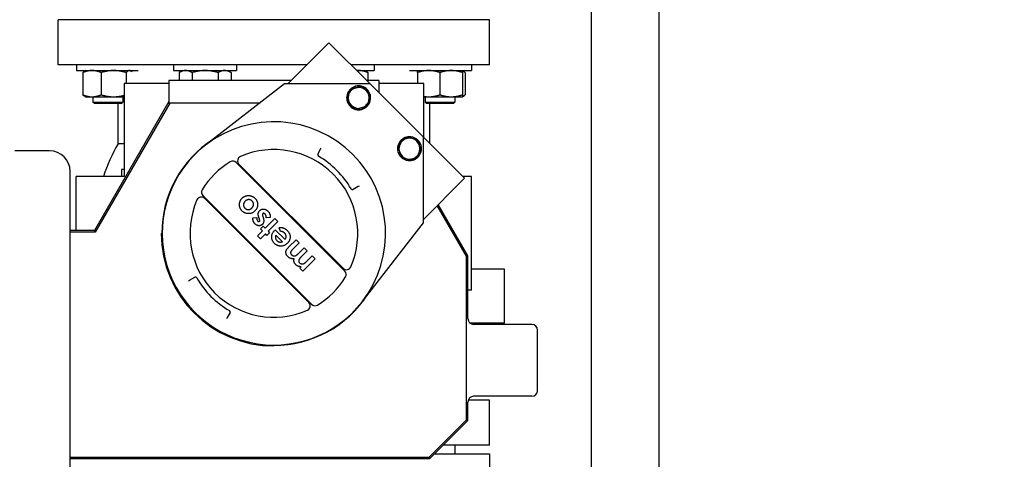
# Model space of a CAD drawing. Header units: inches. Extents: x 24 to 1128, y -58 to 748.
# Tile 292 of 656: x 375 to 396, y 598 to 607. Entities that reach past the tile are written whole.
import ezdxf

# ---------------------------------------------------------------- set-up
doc = ezdxf.new("R2010")
doc.units = ezdxf.units.IN
doc.header["$LTSCALE"] = 32
doc.header["$MEASUREMENT"] = 0
doc.layers.add('Dimension (ANSI)', color=7, linetype='Continuous', lineweight=25)
doc.layers.add('Visible (ANSI)', color=7, linetype='Continuous', lineweight=30)
doc.styles.add('Note Text (ANSI)', font='tahoma.ttf')
doc.dimstyles.new('SB Fraction-16 (ANSI)', dxfattribs={"dimscale": 32, "dimtxt": 0.125, "dimasz": 0.098425, "dimexe": 0.125, "dimexo": 0.0625, "dimgap": 0.031496, "dimtad": 0, "dimtih": 1, "dimtoh": 1, "dimdec": 4, "dimrnd": 1e-08, "dimzin": 0, "dimdsep": 46, "dimlunit": 5, "dimtxsty": 'Note Text (ANSI)', "dimcen": 0.09, "dimdle": 0.393701, "dimclrd": 256, "dimclre": 256, "dimclrt": 256, "dimadec": 0, "dimazin": 3, "dimtfac": 0.96, "dimtofl": 0, "dimtmove": 0, "dimatfit": 3, "dimfxl": 1, "dimfrac": 2, "dimtolj": 1, "dimtzin": 12, "dimlwd": -1, "dimlwe": -1, "dimarcsym": 0})

# ---------------------------------------------------------------- blocks, each defined once
blk = doc.blocks.new('*D19')
at = {"layer": 'Defpoints', "color": 0, "transparency": 16777216}
for p in [(494.281, 695.44), (330.501, 563.44), (494.281, 563.44)]:
    blk.add_point(p, dxfattribs=at)
at = {"layer": 'Dimension (ANSI)', "transparency": 16777216}
for p, q in [((492.281, 695.44), (326.501, 695.44)), ((330.501, 692.29), (330.501, 632.531)), ((330.501, 566.589), (330.501, 626.349)), ((492.281, 563.44), (326.501, 563.44))]:
    blk.add_line(p, q, dxfattribs=at)
for points in [[(329.976, 692.29), (331.026, 692.29), (330.501, 695.44)], [(329.976, 566.589), (331.026, 566.589), (330.501, 563.44)]]:
    blk.add_solid(points, dxfattribs=at)
at = {"layer": 'Dimension (ANSI)', "transparency": 16777216, "insert": (326.421, 631.523), "char_height": 4, "attachment_point": 1, "style": 'Note Text (ANSI)'}
blk.add_mtext('\\A1;132', dxfattribs=at)

msp = doc.modelspace()

# ---------------------------------------------------------------- linework, layer by layer
at = {"layer": 'Visible (ANSI)'}
for p, q in [((387.28063, 593.06478), (387.28063, 613.75228)), ((388.69063, 593.06478), (388.69063, 613.75228)), ((385.15563, 606.75478), (376.15563, 606.75478)), ((376.15563, 605.81478), (376.15563, 606.75478)), ((385.15563, 605.81478), (385.15563, 606.75478)), ((380.94731, 605.41489), (381.80468, 606.27226)), ((381.80468, 606.27226), (382.66205, 605.41489)), ((381.34721, 605.81478), (376.15563, 605.81478)), ((376.53527, 605.81478), (376.53527, 605.69278)), ((378.56438, 605.81478), (378.56438, 605.69278)), ((379.87688, 605.81478), (379.87688, 605.69278)), ((385.15563, 605.81478), (382.26216, 605.81478)), ((382.7466, 605.81478), (382.7466, 605.69278)), ((384.77588, 605.81478), (384.77588, 605.69278)), ((376.53527, 605.69278), (377.82666, 605.69278)), ((376.66869, 605.65091), (376.66869, 605.18765)), ((376.72277, 605.69278), (376.70623, 605.68323)), ((377.05143, 605.65091), (377.05143, 605.18765)), ((377.57425, 605.65091), (377.57425, 605.41978)), ((377.66027, 605.69278), (377.6768, 605.68323)), ((378.56438, 605.69278), (379.87688, 605.69278)), ((378.75188, 605.69278), (378.67937, 605.65091)), ((378.67937, 605.65091), (378.67937, 605.48378)), ((378.95, 605.65091), (378.95, 605.48378)), ((379.49127, 605.65091), (379.49127, 605.48378)), ((379.68938, 605.69278), (379.7619, 605.65091)), ((379.7619, 605.65091), (379.7619, 605.48378)), ((382.38416, 605.69278), (382.7466, 605.69278)), ((382.5591, 605.69278), (382.57564, 605.68323)), ((382.61318, 605.65091), (382.61318, 605.48378)), ((383.48448, 605.69278), (384.77588, 605.69278)), ((383.65088, 605.65091), (383.65088, 605.41978)), ((384.11963, 605.65091), (384.11963, 605.18765)), ((384.58838, 605.65091), (384.58838, 605.18765)), ((384.5885, 605.69278), (384.60503, 605.68323)), ((384.64257, 605.65091), (384.64257, 605.18765)), ((378.46663, 605.41978), (377.53063, 605.41978)), ((377.53063, 605.41978), (377.53063, 603.48228)), ((378.46663, 605.48378), (378.46663, 604.98369)), ((381.01621, 605.48378), (378.46663, 605.48378)), ((380.8766, 605.41489), (379.22762, 604.13589)), ((382.66205, 605.41489), (380.8766, 605.41489)), ((382.84463, 605.48378), (382.59316, 605.48378)), ((383.77574, 604.3012), (382.66205, 605.41489)), ((382.84463, 605.48378), (382.84463, 605.2323)), ((383.78063, 605.41978), (382.84463, 605.41978)), ((383.78063, 604.2963), (383.78063, 605.41978)), ((376.72277, 605.14578), (376.70623, 605.15533)), ((376.72277, 605.14578), (376.86006, 605.14578)), ((376.86006, 605.14578), (377.31284, 605.14578)), ((376.87858, 605.14578), (376.87858, 605.03358)), ((377.31284, 605.14578), (377.53063, 605.14578)), ((377.50358, 605.14578), (377.50358, 605.03358)), ((383.78063, 605.14578), (383.88526, 605.14578)), ((383.80768, 605.14578), (383.80768, 605.03358)), ((383.88526, 605.14578), (384.35401, 605.14578)), ((384.35401, 605.14578), (384.58838, 605.14578)), ((384.43268, 605.14578), (384.43268, 605.03358)), ((384.58838, 605.14578), (384.5885, 605.14578)), ((384.5885, 605.14578), (384.60503, 605.15533)), ((376.87858, 605.03358), (377.50358, 605.03358)), ((376.90988, 605.00228), (376.87858, 605.03358)), ((377.47228, 605.00228), (376.90988, 605.00228)), ((378.46663, 605.04478), (376.91241, 602.35278)), ((378.48427, 605.01423), (376.93004, 602.32223)), ((377.40563, 604.16561), (377.40563, 605.00228)), ((377.47228, 605.00228), (377.50358, 605.03358)), ((380.36005, 605.01423), (378.48427, 605.01423)), ((383.80768, 605.03358), (384.43268, 605.03358)), ((383.83898, 605.00228), (383.80768, 605.03358)), ((384.40138, 605.00228), (383.83898, 605.00228)), ((383.90563, 604.1713), (383.90563, 605.00228)), ((384.40138, 605.00228), (384.43268, 605.03358)), ((383.77574, 602.51575), (383.77574, 604.3012)), ((383.77574, 604.3012), (384.63311, 603.44383)), ((377.53063, 604.16561), (377.40563, 604.16561)), ((381.63062, 604.0537), (381.64279, 604.07566)), ((375.97663, 604.01628), (375.24963, 604.01628)), ((381.57122, 603.94654), (381.63062, 604.0537)), ((382.13578, 601.5076), (379.86845, 603.77493)), ((382.09819, 601.5664), (379.92726, 603.73734)), ((376.40563, 602.32223), (376.40563, 603.58728)), ((376.53063, 602.35278), (376.53063, 603.48228)), ((377.53063, 603.48228), (376.53063, 603.48228)), ((377.47563, 603.62978), (377.47563, 603.48228)), ((377.53063, 603.62978), (377.47563, 603.62978)), ((384.78063, 603.48228), (384.59466, 603.48228)), ((384.78063, 601.10728), (384.78063, 603.48228)), ((382.41456, 603.26977), (382.30739, 603.21037)), ((382.43651, 603.28194), (382.41456, 603.26977)), ((384.63311, 603.44383), (383.77574, 602.58646)), ((379.17548, 603.08196), (381.44282, 600.81463)), ((381.38401, 600.85222), (379.21308, 603.02316)), ((384.67209, 601.81844), (384.06289, 602.87361)), ((384.70263, 601.82663), (384.08525, 602.89597)), ((380.35347, 602.59243), (380.34214, 602.62699)), ((380.4221, 602.65213), (380.43251, 602.62048)), ((380.22025, 602.62267), (380.30078, 602.62558)), ((380.37529, 602.38789), (380.42968, 602.44228)), ((380.42968, 602.44228), (380.47047, 602.40149)), ((380.47047, 602.40149), (380.67445, 602.60546)), ((380.57664, 602.6255), (380.49548, 602.62126)), ((380.73791, 602.542), (380.53393, 602.33803)), ((380.67445, 602.60546), (380.73791, 602.542)), ((382.49674, 600.86676), (383.77574, 602.51575)), ((376.40563, 602.32223), (376.4044, 602.32223)), ((376.91241, 602.35278), (376.40563, 602.35278)), ((376.93004, 602.32223), (376.40563, 602.32223)), ((376.40563, 595.70228), (376.40563, 602.27375)), ((376.93004, 602.32223), (376.91241, 602.35278)), ((378.30563, 602.29478), (378.32563, 602.29478)), ((380.31183, 602.24284), (380.41608, 602.3471)), ((380.37529, 602.17938), (380.31183, 602.24284)), ((380.41608, 602.3471), (380.37529, 602.38789)), ((380.47954, 602.28364), (380.37529, 602.17938)), ((380.51127, 602.25191), (380.47954, 602.28364)), ((380.56566, 602.3063), (380.51127, 602.25191)), ((380.53393, 602.33803), (380.56566, 602.3063)), ((380.67154, 602.35779), (380.68373, 602.36955)), ((380.68373, 602.36955), (380.88749, 602.16579)), ((380.83309, 602.12046), (380.69711, 602.25644)), ((380.79138, 602.33513), (380.76354, 602.41353)), ((380.96837, 602.01096), (381.11866, 602.16125)), ((381.18211, 602.0978), (381.05236, 601.96805)), ((381.11866, 602.16125), (381.18211, 602.0978)), ((381.17099, 601.87817), (381.28637, 601.99354)), ((381.34983, 601.93008), (381.22595, 601.80621)), ((381.28637, 601.99354), (381.34983, 601.93008)), ((381.34033, 601.71209), (381.45408, 601.82583)), ((381.45408, 601.82583), (381.51754, 601.76237)), ((384.67209, 601.81844), (384.70263, 601.82663)), ((384.67209, 598.40343), (384.67209, 601.81844)), ((384.70263, 600.51478), (384.70263, 601.82663)), ((381.51754, 601.76237), (381.25917, 601.50401)), ((381.19571, 601.56746), (381.22659, 601.59834)), ((381.25917, 601.50401), (381.19571, 601.56746)), ((385.46563, 601.55078), (384.78063, 601.55078)), ((385.46563, 600.42078), (385.46563, 601.55078)), ((378.87476, 601.30762), (378.89671, 601.31979)), ((378.89671, 601.31979), (379.00387, 601.37919)), ((384.78063, 601.10728), (384.70263, 601.10728)), ((379.74005, 600.64302), (379.68065, 600.53586)), ((379.68065, 600.53586), (379.66848, 600.5139)), ((385.46563, 600.42078), (384.74805, 600.42078)), ((386.03563, 600.39478), (384.82265, 600.39478)), ((385.1283, 600.39478), (385.1283, 600.42078)), ((385.39677, 600.39478), (385.39677, 600.42078)), ((386.15563, 599.01478), (386.15563, 600.27478)), ((380.65563, 599.94478), (380.65563, 599.96478)), ((384.70263, 598.39078), (384.70263, 598.77478)), ((385.15563, 598.81478), (384.7095, 598.81478)), ((386.03563, 598.89478), (384.82265, 598.89478)), ((385.15563, 597.87478), (385.15563, 598.81478)), ((383.89298, 597.62433), (384.67209, 598.40343)), ((383.90563, 597.59378), (384.70263, 598.39078)), ((384.67209, 598.40343), (384.70263, 598.39078)), ((385.15563, 597.87478), (384.18663, 597.87478)), ((384.43213, 597.87478), (384.43213, 597.69228)), ((376.40563, 597.62433), (383.89298, 597.62433)), ((376.40563, 597.59378), (383.90563, 597.59378)), ((383.89298, 597.62433), (383.90563, 597.59378)), ((384.00413, 597.69228), (385.15563, 597.69228)), ((385.15563, 597.69228), (385.15563, 596.75228))]:
    msp.add_line(p, q, dxfattribs=at)
for centre, radius, start, end in [((382.4234, 605.12321), 0.219, 105, 165), ((382.4234, 605.12321), 0.25, 76.163547, 133.836453), ((382.4234, 605.12321), 0.2445, 78.599196, 131.400804), ((382.4234, 605.12321), 0.219, 45, 105), ((382.4234, 605.12321), 0.25, 16.163547, 73.836453), ((382.4234, 605.12321), 0.2445, 18.599196, 71.400804), ((382.4234, 605.12321), 0.25, 136.163547, 193.836453), ((382.4234, 605.12321), 0.2445, 138.599196, 191.400804), ((382.4234, 605.12321), 0.219, 165, 225), ((382.4234, 605.12321), 0.219, 345, 45), ((382.4234, 605.12321), 0.25, 316.163547, 13.836453), ((382.4234, 605.12321), 0.2445, 318.599196, 11.400804), ((382.4234, 605.12321), 0.25, 196.163547, 253.836453), ((382.4234, 605.12321), 0.2445, 198.599196, 251.400804), ((382.4234, 605.12321), 0.219, 225, 285), ((382.4234, 605.12321), 0.25, 256.163547, 313.836453), ((382.4234, 605.12321), 0.2445, 258.599196, 311.400804), ((382.4234, 605.12321), 0.219, 285, 345), ((380.65563, 602.29478), 2.33, 322.201787, 127.798213), ((383.48406, 604.06255), 0.219, 105, 165), ((383.48406, 604.06255), 0.25, 76.163547, 133.836453), ((383.48406, 604.06255), 0.2445, 78.599196, 131.400804), ((383.48406, 604.06255), 0.219, 45, 105), ((383.48406, 604.06255), 0.25, 16.163547, 73.836453), ((383.48406, 604.06255), 0.2445, 18.599196, 71.400804), ((380.65563, 602.29478), 3.75, 150.073565, 161.538542), ((380.65563, 602.29478), 2.33837, 122.950185, 180), ((380.65563, 602.29478), 2.33, 127.798213, 322.201787), ((383.48406, 604.06255), 0.25, 136.163547, 193.836453), ((383.48406, 604.06255), 0.2445, 138.599196, 191.400804), ((383.48406, 604.06255), 0.219, 165, 225), ((383.48406, 604.06255), 0.219, 345, 45), ((383.48406, 604.06255), 0.25, 316.163547, 13.836453), ((383.48406, 604.06255), 0.2445, 318.599196, 11.400804), ((375.97663, 603.58728), 0.429, 0, 90), ((379.99797, 603.80805), 0.1, 113.489812, 225), ((380.65563, 602.29478), 1.75, 336.510188, 113.489812), ((381.59746, 603.932), 0.03, 151, 240.08992), ((380.65563, 602.29478), 1.85879, 29.91008, 60.08992), ((383.48406, 604.06255), 0.25, 196.163547, 253.836453), ((383.48406, 604.06255), 0.2445, 198.599196, 251.400804), ((383.48406, 604.06255), 0.219, 225, 285), ((383.48406, 604.06255), 0.25, 256.163547, 313.836453), ((383.48406, 604.06255), 0.2445, 258.599196, 311.400804), ((383.48406, 604.06255), 0.219, 285, 345), ((380.65563, 602.29478), 1.75, 121.327982, 148.672018), ((379.79774, 603.70422), 0.1, 45, 121.327982), ((379.14237, 602.95245), 0.1, 45, 156.510188), ((379.24619, 603.15267), 0.1, 148.672018, 225), ((382.29285, 603.2366), 0.03, 209.91008, 299), ((380.65563, 602.29478), 1.75, 156.510188, 293.489812), ((380.65563, 602.29478), 2.35, 180, 270), ((382.1689, 601.63711), 0.1, 225, 336.510188), ((382.06507, 601.43688), 0.1, 328.672018, 45), ((379.01842, 601.35296), 0.03, 29.91008, 119), ((380.65563, 602.29478), 1.85879, 209.91008, 240.08992), ((380.65563, 602.29478), 1.75, 301.327982, 328.672018), ((380.65563, 602.29478), 2.33837, 270, 327.049815), ((381.3133, 600.78151), 0.1, 293.489812, 45), ((381.51353, 600.88534), 0.1, 225, 301.327982), ((379.71381, 600.65756), 0.03, 331, 60.08992), ((386.03563, 600.27478), 0.12, 0, 90), ((386.03563, 599.01478), 0.12, 270, 0)]:
    msp.add_arc(centre, radius, start, end, dxfattribs=at)
for centre, major_axis, ratio, start_param, end_param in [((375.8965, 602.16953), (0.14651, 0.70121), 0.69536196, 5.00428747, 5.073886), ((384.82266, 600.51478), (0.11882, 0.01699), 0.99981613, 2.99958495, 4.57032784), ((384.82266, 598.77478), (0.11882, -0.01699), 0.99981613, 1.71286679, 3.28360967)]:
    msp.add_ellipse(centre, major_axis=major_axis, ratio=ratio, start_param=start_param, end_param=end_param, dxfattribs=at)
for points, weights in [([(376.86006, 605.69278), (376.77125, 605.69278), (376.66869, 605.65091)], [1, 1.0379548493, 1]), ([(376.66869, 605.65091), (376.68849, 605.67299), (376.70623, 605.68323)], [1, 1.01965956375, 1.01895290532]), ([(377.05143, 605.65091), (376.94887, 605.69278), (376.86006, 605.69278)], [1, 1.0379548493, 1]), ([(377.31284, 605.69278), (377.19152, 605.69278), (377.05143, 605.65091)], [1, 1.0379548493, 1]), ([(377.57425, 605.65091), (377.43416, 605.69278), (377.31284, 605.69278)], [1, 1.0379548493, 1]), ([(377.64429, 605.69278), (377.61179, 605.69278), (377.57425, 605.65091)], [1, 1.0379548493, 1]), ([(377.69942, 605.66615), (377.67057, 605.69278), (377.64429, 605.69278)], [1.01204013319, 1.03045139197, 1]), ([(378.81468, 605.69278), (378.75188, 605.69278), (378.67937, 605.65091)], [1, 1.0379548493, 1]), ([(378.95, 605.65091), (378.87748, 605.69278), (378.81468, 605.69278)], [1, 1.0379548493, 1]), ([(379.22063, 605.69278), (379.09503, 605.69278), (378.95, 605.65091)], [1, 1.0379548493, 1]), ([(379.49127, 605.65091), (379.34623, 605.69278), (379.22063, 605.69278)], [1, 1.0379548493, 1]), ([(379.62658, 605.69278), (379.56378, 605.69278), (379.49127, 605.65091)], [1, 1.0379548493, 1]), ([(379.7619, 605.65091), (379.68938, 605.69278), (379.62658, 605.69278)], [1, 1.0379548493, 1]), ([(382.42181, 605.69278), (382.40383, 605.69278), (382.38575, 605.69118)], [1, 1.00745584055, 1.01198243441]), ([(382.61318, 605.65091), (382.51062, 605.69278), (382.42181, 605.69278)], [1, 1.0379548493, 1]), ([(382.57564, 605.68323), (382.59338, 605.67299), (382.61318, 605.65091)], [1.01895290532, 1.01965956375, 1]), ([(383.65088, 605.65091), (383.65088, 605.69278), (383.65088, 605.69278)], [1, 1.0379548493, 1]), ([(383.88526, 605.69278), (383.77648, 605.69278), (383.65088, 605.65091)], [1, 1.0379548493, 1]), ([(384.11963, 605.65091), (383.99403, 605.69278), (383.88526, 605.69278)], [1, 1.0379548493, 1]), ([(384.35401, 605.69278), (384.24523, 605.69278), (384.11963, 605.65091)], [1, 1.0379548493, 1]), ([(384.58838, 605.65091), (384.46278, 605.69278), (384.35401, 605.69278)], [1, 1.0379548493, 1]), ([(384.58838, 605.69278), (384.58838, 605.69278), (384.58838, 605.65091)], [1, 1.0379548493, 1]), ([(384.64257, 605.65091), (384.61365, 605.68318), (384.58838, 605.69048)], [1, 1.02899506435, 1.01368939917]), ([(382.21186, 605.17989), (382.22705, 605.23657), (382.24459, 605.30202)], [2.17247578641, 2.17247578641, 2.01649904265]), ([(382.24459, 605.30202), (382.31004, 605.31956), (382.36672, 605.33474)], [2.01649904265, 2.17247578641, 2.17247578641]), ([(382.36672, 605.33474), (382.4234, 605.34993), (382.48885, 605.36747)], [2.17247578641, 2.17247578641, 2.01649904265]), ([(382.48885, 605.36747), (382.53676, 605.31956), (382.57826, 605.27806)], [2.01649904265, 2.17247578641, 2.17247578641]), ([(376.66869, 605.18765), (376.77125, 605.14578), (376.86006, 605.14578)], [1, 1.0379548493, 1]), ([(376.70623, 605.15533), (376.68849, 605.16557), (376.66869, 605.18765)], [1.01895290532, 1.01965956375, 1]), ([(376.86006, 605.14578), (376.94887, 605.14578), (377.05143, 605.18765)], [1, 1.0379548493, 1]), ([(377.05143, 605.18765), (377.19152, 605.14578), (377.31284, 605.14578)], [1, 1.0379548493, 1]), ([(377.31284, 605.14578), (377.41607, 605.14578), (377.53063, 605.17546)], [1, 1.03211523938, 1.00988229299]), ([(382.17914, 605.05776), (382.19667, 605.12321), (382.21186, 605.17989)], [2.01649904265, 2.17247578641, 2.17247578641]), ([(382.57826, 605.27806), (382.61975, 605.23657), (382.66766, 605.18866)], [2.17247578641, 2.17247578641, 2.01649904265]), ([(382.66766, 605.18866), (382.65013, 605.12321), (382.63494, 605.06653)], [2.01649904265, 2.17247578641, 2.17247578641]), ([(383.78063, 605.15462), (383.83379, 605.14578), (383.88526, 605.14578)], [1.01887861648, 1.01760807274, 1]), ([(383.88526, 605.14578), (383.99403, 605.14578), (384.11963, 605.18765)], [1, 1.0379548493, 1]), ([(384.11963, 605.18765), (384.24523, 605.14578), (384.35401, 605.14578)], [1, 1.0379548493, 1]), ([(384.35401, 605.14578), (384.46278, 605.14578), (384.58838, 605.18765)], [1, 1.0379548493, 1]), ([(384.58838, 605.18765), (384.58838, 605.14578), (384.58838, 605.14578)], [1, 1.0379548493, 1]), ([(384.58838, 605.14808), (384.61365, 605.15538), (384.64257, 605.18765)], [1.01368939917, 1.02899506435, 1]), ([(382.26854, 604.96835), (382.22705, 605.00984), (382.17914, 605.05776)], [2.17247578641, 2.17247578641, 2.01649904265]), ([(382.35795, 604.87894), (382.31004, 604.92686), (382.26854, 604.96835)], [2.01649904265, 2.17247578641, 2.17247578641]), ([(382.48008, 604.91167), (382.4234, 604.89648), (382.35795, 604.87894)], [2.17247578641, 2.17247578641, 2.01649904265]), ([(382.60221, 604.94439), (382.53676, 604.92686), (382.48008, 604.91167)], [2.01649904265, 2.17247578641, 2.17247578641]), ([(382.63494, 605.06653), (382.61975, 605.00984), (382.60221, 604.94439)], [2.17247578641, 2.17247578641, 2.01649904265]), ([(383.42738, 604.27408), (383.3707, 604.2589), (383.30525, 604.24136)], [2.17247578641, 2.17247578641, 2.01649904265]), ([(383.54951, 604.30681), (383.48406, 604.28927), (383.42738, 604.27408)], [2.01649904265, 2.17247578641, 2.17247578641]), ([(383.63892, 604.2174), (383.59742, 604.2589), (383.54951, 604.30681)], [2.17247578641, 2.17247578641, 2.01649904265]), ([(383.27252, 604.11923), (383.25733, 604.06255), (383.2398, 603.9971)], [2.17247578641, 2.17247578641, 2.01649904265]), ([(383.30525, 604.24136), (383.28771, 604.17591), (383.27252, 604.11923)], [2.01649904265, 2.17247578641, 2.17247578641]), ([(383.72832, 604.128), (383.68041, 604.17591), (383.63892, 604.2174)], [2.01649904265, 2.17247578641, 2.17247578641]), ([(383.6956, 604.00587), (383.71079, 604.06255), (383.72832, 604.128)], [2.17247578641, 2.17247578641, 2.01649904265]), ([(383.2398, 603.9971), (383.28771, 603.94918), (383.3292, 603.90769)], [2.01649904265, 2.17247578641, 2.17247578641]), ([(383.3292, 603.90769), (383.3707, 603.8662), (383.41861, 603.81828)], [2.17247578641, 2.17247578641, 2.01649904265]), ([(383.54074, 603.85101), (383.59742, 603.8662), (383.66287, 603.88373)], [2.17247578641, 2.17247578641, 2.01649904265]), ([(383.66287, 603.88373), (383.68041, 603.94918), (383.6956, 604.00587)], [2.01649904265, 2.17247578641, 2.17247578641]), ([(383.41861, 603.81828), (383.48406, 603.83582), (383.54074, 603.85101)], [2.01649904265, 2.17247578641, 2.17247578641])]:
    msp.add_rational_spline(points, weights, degree=2, dxfattribs=at)
for points, knots in [([(379.99206, 603.02906), (379.99509, 603.03198), (380.00112, 603.03779), (380.01079, 603.04572), (380.02088, 603.05293), (380.03129, 603.0596), (380.04221, 603.06534), (380.05348, 603.07054), (380.06523, 603.07485), (380.07726, 603.07864), (380.08953, 603.0815), (380.10182, 603.08369), (380.11414, 603.08482), (380.12638, 603.0854), (380.13862, 603.08494), (380.15085, 603.08363), (380.16307, 603.08161), (380.17521, 603.0787), (380.1871, 603.07492), (380.19877, 603.07057), (380.21006, 603.06537), (380.22099, 603.05941), (380.23157, 603.05267), (380.24173, 603.04512), (380.25167, 603.037), (380.25785, 603.03102), (380.26098, 603.028)], [0, 0, 0, 0, 0.04216776, 0.08383907, 0.12519233, 0.16633537, 0.20760196, 0.24867014, 0.2905824, 0.33292625, 0.37497843, 0.41674092, 0.45785676, 0.49880899, 0.53951596, 0.58042036, 0.62191003, 0.66350205, 0.70539429, 0.74686373, 0.78824539, 0.82973641, 0.87153238, 0.91382467, 0.95649491, 1, 1, 1, 1]), ([(379.99383, 602.76028), (379.99088, 602.76334), (379.98505, 602.76938), (379.97708, 602.77911), (379.96982, 602.78924), (379.96309, 602.79969), (379.95729, 602.8107), (379.95215, 602.82209), (379.94754, 602.83388), (379.94388, 602.84608), (379.94079, 602.85843), (379.93859, 602.87085), (379.93728, 602.88325), (379.93662, 602.89562), (379.93715, 602.90792), (379.93821, 602.92022), (379.94032, 602.93244), (379.94313, 602.9446), (379.94672, 602.95653), (379.95109, 602.96812), (379.95604, 602.97936), (379.96189, 602.99012), (379.96826, 603.00056), (379.97558, 603.01045), (379.98339, 603.02008), (379.98916, 603.02605), (379.99206, 603.02906)], [0, 0, 0, 0, 0.04259851, 0.08436434, 0.12614229, 0.1677058, 0.20906601, 0.25097289, 0.29314846, 0.33604146, 0.37876116, 0.42089273, 0.46262222, 0.50391443, 0.54518759, 0.58613814, 0.62772193, 0.66958453, 0.71143237, 0.75269054, 0.7939705, 0.83459174, 0.87557658, 0.91663951, 0.95807167, 1, 1, 1, 1]), ([(380.05537, 602.96546), (380.05273, 602.96272), (380.04753, 602.95734), (380.04075, 602.94867), (380.03495, 602.9398), (380.03027, 602.93066), (380.02646, 602.92134), (380.02368, 602.91176), (380.02199, 602.9019), (380.02128, 602.89193), (380.02159, 602.882), (380.02273, 602.87227), (380.02505, 602.86285), (380.02831, 602.85373), (380.0326, 602.84495), (380.0378, 602.83641), (380.04414, 602.8283), (380.04891, 602.82321), (380.05134, 602.82062)], [0, 0, 0, 0, 0.0702434, 0.13784034, 0.20269751, 0.2654055, 0.32693842, 0.38812527, 0.44911658, 0.5111008, 0.5720859, 0.63219734, 0.69133895, 0.75056386, 0.81054584, 0.87133476, 0.93465355, 1, 1, 1, 1]), ([(380.20113, 602.96999), (380.19858, 602.97241), (380.19357, 602.97714), (380.18541, 602.98325), (380.17699, 602.98845), (380.16819, 602.99269), (380.15904, 602.99587), (380.14954, 602.99806), (380.13972, 602.99938), (380.12963, 602.99952), (380.11951, 602.99886), (380.1095, 602.99716), (380.09978, 602.99437), (380.09032, 602.99059), (380.08113, 602.98582), (380.07225, 602.97999), (380.06348, 602.97333), (380.05811, 602.96812), (380.05537, 602.96546)], [0, 0, 0, 0, 0.064469, 0.12639667, 0.18693923, 0.24609921, 0.30534813, 0.36457166, 0.42492443, 0.48695223, 0.54955046, 0.61114927, 0.67292187, 0.73501028, 0.7980486, 0.86264292, 0.93004128, 1, 1, 1, 1]), ([(380.19589, 602.82494), (380.19858, 602.82773), (380.20385, 602.83318), (380.21073, 602.84194), (380.21661, 602.85092), (380.22141, 602.86013), (380.2253, 602.86956), (380.22815, 602.87921), (380.22991, 602.8891), (380.23068, 602.89908), (380.23051, 602.90901), (380.22918, 602.91873), (380.22704, 602.92815), (380.22379, 602.93723), (380.21959, 602.94595), (380.21447, 602.95439), (380.20824, 602.96242), (380.20353, 602.96743), (380.20113, 602.96999)], [0, 0, 0, 0, 0.07135816, 0.13945583, 0.20480903, 0.2685875, 0.33058699, 0.39221348, 0.45360954, 0.51509173, 0.57640155, 0.63603946, 0.69540741, 0.75398059, 0.81328484, 0.87337734, 0.93537378, 1, 1, 1, 1]), ([(380.26098, 603.028), (380.26534, 603.02337), (380.27393, 603.01426), (380.28518, 602.99945), (380.29464, 602.98386), (380.30241, 602.96756), (380.30849, 602.95053), (380.31269, 602.93278), (380.31526, 602.91433), (380.31608, 602.89544), (380.3152, 602.87649), (380.3125, 602.85801), (380.3081, 602.84021), (380.30198, 602.82309), (380.29407, 602.80669), (380.28448, 602.79096), (380.27306, 602.77597), (380.26435, 602.76675), (380.25991, 602.76205)], [0, 0, 0, 0, 0.06437494, 0.12688399, 0.18820071, 0.24889409, 0.30959879, 0.3711253, 0.43346554, 0.49814313, 0.56259275, 0.62547449, 0.68711445, 0.74812499, 0.80945666, 0.87143112, 0.93461087, 1, 1, 1, 1]), ([(380.11678, 602.7066), (380.11079, 602.70702), (380.09898, 602.70786), (380.08175, 602.71117), (380.06522, 602.71567), (380.04938, 602.72162), (380.03436, 602.72918), (380.02002, 602.7381), (380.00637, 602.74841), (379.99803, 602.75631), (379.99383, 602.76028)], [0, 0, 0, 0, 0.13101444, 0.25846437, 0.38257978, 0.50499061, 0.62722749, 0.74929673, 0.8736904, 1, 1, 1, 1]), ([(380.05134, 602.82062), (380.05388, 602.81825), (380.05887, 602.81357), (380.06686, 602.80732), (380.07536, 602.80235), (380.08409, 602.79812), (380.09321, 602.79501), (380.10264, 602.79261), (380.11246, 602.79161), (380.12245, 602.79128), (380.1325, 602.79195), (380.14234, 602.7938), (380.15201, 602.79634), (380.1613, 602.80021), (380.17042, 602.80485), (380.17923, 602.81063), (380.1879, 602.81719), (380.1932, 602.82234), (380.19589, 602.82494)], [0, 0, 0, 0, 0.06441563, 0.12680287, 0.18742271, 0.24651751, 0.3062853, 0.36570306, 0.4264774, 0.48862183, 0.55089546, 0.61267853, 0.67391402, 0.73573425, 0.79873504, 0.86329015, 0.93066518, 1, 1, 1, 1]), ([(380.25991, 602.76205), (380.25491, 602.75732), (380.24507, 602.74801), (380.22893, 602.7361), (380.21212, 602.72605), (380.19447, 602.71811), (380.17609, 602.71212), (380.15698, 602.70814), (380.1371, 602.70619), (380.12363, 602.70646), (380.11678, 602.7066)], [0, 0, 0, 0, 0.13048909, 0.25647369, 0.3792365, 0.50097769, 0.62236653, 0.74485513, 0.87025851, 1, 1, 1, 1]), ([(380.34214, 602.62699), (380.3407, 602.63139), (380.33792, 602.63993), (380.33459, 602.65254), (380.33174, 602.66439), (380.32975, 602.6756), (380.32851, 602.68612), (380.3281, 602.69597), (380.32825, 602.70511), (380.32947, 602.71635), (380.33276, 602.72967), (380.33937, 602.74464), (380.34827, 602.75886), (380.35597, 602.76715), (380.35992, 602.7714)], [0, 0, 0, 0, 0.08972446, 0.1740823, 0.25255349, 0.32597687, 0.39459793, 0.45780299, 0.51684618, 0.57162161, 0.67671862, 0.78102374, 0.88778109, 1, 1, 1, 1]), ([(380.35992, 602.7714), (380.36277, 602.77408), (380.36837, 602.77931), (380.37746, 602.78615), (380.38706, 602.7917), (380.39702, 602.79634), (380.40751, 602.79965), (380.41838, 602.80182), (380.42967, 602.80301), (380.4413, 602.80286), (380.45309, 602.80176), (380.46476, 602.79909), (380.47629, 602.79547), (380.48755, 602.79039), (380.49871, 602.78423), (380.50967, 602.77674), (380.52052, 602.76808), (380.52733, 602.76152), (380.53082, 602.75816)], [0, 0, 0, 0, 0.06103755, 0.11946668, 0.17709121, 0.2338017, 0.29065799, 0.34816935, 0.40667509, 0.46746308, 0.52930472, 0.59116172, 0.65384261, 0.71750749, 0.78363393, 0.85260547, 0.92440955, 1, 1, 1, 1]), ([(380.42338, 602.70794), (380.42225, 602.70664), (380.41993, 602.70397), (380.41763, 602.69891), (380.41616, 602.69308), (380.41556, 602.68645), (380.4159, 602.67898), (380.41719, 602.67073), (380.41913, 602.66162), (380.42108, 602.6554), (380.4221, 602.65213)], [0, 0, 0, 0, 0.08808332, 0.18085204, 0.28234471, 0.39567101, 0.52190548, 0.66530448, 0.82422628, 1, 1, 1, 1]), ([(380.47076, 602.70037), (380.46874, 602.70227), (380.46485, 602.70594), (380.45834, 602.71017), (380.45167, 602.71302), (380.44498, 602.7144), (380.43858, 602.71471), (380.43275, 602.71362), (380.42752, 602.71151), (380.42476, 602.70914), (380.42338, 602.70794)], [0, 0, 0, 0, 0.15687648, 0.3015599, 0.43609594, 0.56430541, 0.68577161, 0.79566842, 0.89726806, 1, 1, 1, 1]), ([(380.49548, 602.62126), (380.49558, 602.62511), (380.49578, 602.63275), (380.49468, 602.64419), (380.49277, 602.65554), (380.48965, 602.66658), (380.48578, 602.67685), (380.48139, 602.68603), (380.47652, 602.69391), (380.47261, 602.69829), (380.47076, 602.70037)], [0, 0, 0, 0, 0.13598274, 0.26997021, 0.40547615, 0.54230074, 0.67431023, 0.79295934, 0.90173018, 1, 1, 1, 1]), ([(380.53082, 602.75816), (380.53521, 602.75347), (380.54384, 602.74428), (380.55487, 602.72929), (380.56374, 602.71358), (380.57052, 602.69722), (380.57534, 602.68018), (380.57789, 602.66247), (380.57854, 602.64412), (380.57728, 602.6318), (380.57664, 602.6255)], [0, 0, 0, 0, 0.13211266, 0.25932551, 0.3820323, 0.50249634, 0.62310141, 0.74541699, 0.86986612, 1, 1, 1, 1]), ([(380.2602, 602.49391), (380.25622, 602.49817), (380.24832, 602.50661), (380.23844, 602.52083), (380.23046, 602.53613), (380.22431, 602.55237), (380.22003, 602.56931), (380.21794, 602.58679), (380.21777, 602.60468), (380.21942, 602.61662), (380.22025, 602.62267)], [0, 0, 0, 0, 0.12457375, 0.24725693, 0.3693327, 0.49314337, 0.6181756, 0.74242494, 0.86928457, 1, 1, 1, 1]), ([(380.41587, 602.48287), (380.41335, 602.48046), (380.40841, 602.47575), (380.40011, 602.46986), (380.39147, 602.46486), (380.38234, 602.46088), (380.37276, 602.45787), (380.36271, 602.4559), (380.35217, 602.45501), (380.34131, 602.45507), (380.33033, 602.45621), (380.31949, 602.45833), (380.30889, 602.46151), (380.29858, 602.4659), (380.2885, 602.47127), (380.27876, 602.4778), (380.26921, 602.48531), (380.26325, 602.49101), (380.2602, 602.49391)], [0, 0, 0, 0, 0.05993973, 0.11767143, 0.17492758, 0.23180043, 0.2889639, 0.34788032, 0.4079526, 0.47104918, 0.53488465, 0.59795234, 0.66131099, 0.72534602, 0.79090771, 0.85785742, 0.92740741, 1, 1, 1, 1]), ([(380.30078, 602.62558), (380.30057, 602.62149), (380.30018, 602.61368), (380.30026, 602.60242), (380.3012, 602.59217), (380.30269, 602.58286), (380.30501, 602.57454), (380.30805, 602.56718), (380.31176, 602.56073), (380.31495, 602.55718), (380.3165, 602.55546)], [0, 0, 0, 0, 0.16595582, 0.31741062, 0.45695028, 0.58332669, 0.69984629, 0.80682943, 0.90611612, 1, 1, 1, 1]), ([(380.3165, 602.55546), (380.31821, 602.55385), (380.32148, 602.55078), (380.32678, 602.54713), (380.33215, 602.54464), (380.33743, 602.54327), (380.34251, 602.543), (380.34714, 602.54389), (380.35142, 602.54565), (380.35367, 602.54769), (380.35482, 602.54873)], [0, 0, 0, 0, 0.16188353, 0.3099566, 0.44291139, 0.56922499, 0.68524353, 0.79155122, 0.89316709, 1, 1, 1, 1]), ([(380.35482, 602.54873), (380.3563, 602.55058), (380.35937, 602.55442), (380.36075, 602.56106), (380.36022, 602.56749), (380.35896, 602.57426), (380.3566, 602.58276), (380.35459, 602.58899), (380.35347, 602.59243)], [0, 0, 0, 0, 0.15278362, 0.31700826, 0.42488908, 0.57338224, 0.76447175, 1, 1, 1, 1]), ([(380.43251, 602.62048), (380.43473, 602.61315), (380.43897, 602.59907), (380.44293, 602.57827), (380.44444, 602.55883), (380.44357, 602.54078), (380.44048, 602.52401), (380.43472, 602.50872), (380.4267, 602.49469), (380.4195, 602.48683), (380.41587, 602.48287)], [0, 0, 0, 0, 0.15699997, 0.30138107, 0.43346889, 0.55616084, 0.67109025, 0.78173775, 0.89005214, 1, 1, 1, 1]), ([(380.66949, 602.08462), (380.6647, 602.08961), (380.65529, 602.09942), (380.64304, 602.11525), (380.63271, 602.13159), (380.62407, 602.14831), (380.61771, 602.16567), (380.6128, 602.18339), (380.61012, 602.20168), (380.60918, 602.22027), (380.61016, 602.23889), (380.61309, 602.25723), (380.61791, 602.27517), (380.62476, 602.29266), (380.63357, 602.30969), (380.64425, 602.32631), (380.65689, 602.34255), (380.66658, 602.35263), (380.67154, 602.35779)], [0, 0, 0, 0, 0.06750008, 0.13252945, 0.19498026, 0.2559819, 0.31576785, 0.37517969, 0.43507211, 0.49574302, 0.55665582, 0.6166191, 0.67675831, 0.73760135, 0.79953316, 0.86357458, 0.93022066, 1, 1, 1, 1]), ([(380.69711, 602.25644), (380.69508, 602.25201), (380.69103, 602.24321), (380.68755, 602.22896), (380.68701, 602.21415), (380.68851, 602.19905), (380.69248, 602.18405), (380.69885, 602.16969), (380.70758, 602.15617), (380.71495, 602.14824), (380.71871, 602.14418)], [0, 0, 0, 0, 0.11927975, 0.23715922, 0.35648948, 0.48096069, 0.60782939, 0.73501697, 0.86468867, 1, 1, 1, 1]), ([(380.76354, 602.41353), (380.76753, 602.41417), (380.77542, 602.41543), (380.78727, 602.41647), (380.79893, 602.41683), (380.81036, 602.41649), (380.82155, 602.41541), (380.83254, 602.41368), (380.8433, 602.41107), (380.85391, 602.40793), (380.86431, 602.40391), (380.87455, 602.39912), (380.88482, 602.39378), (380.89487, 602.38748), (380.90485, 602.38048), (380.91472, 602.37272), (380.92452, 602.36422), (380.93081, 602.35808), (380.93402, 602.35496)], [0, 0, 0, 0, 0.06425968, 0.12732819, 0.18942003, 0.25000801, 0.30933115, 0.36838656, 0.42714174, 0.48568706, 0.54450481, 0.60458628, 0.66583155, 0.72866857, 0.79347198, 0.85991395, 0.92870158, 1, 1, 1, 1]), ([(380.87892, 602.30127), (380.87593, 602.3041), (380.87005, 602.30968), (380.86032, 602.31673), (380.85017, 602.32282), (380.8394, 602.32758), (380.82814, 602.33133), (380.81635, 602.33377), (380.80404, 602.33517), (380.79565, 602.33514), (380.79138, 602.33513)], [0, 0, 0, 0, 0.12762934, 0.25133975, 0.37224868, 0.49428064, 0.6161805, 0.73979102, 0.86733617, 1, 1, 1, 1]), ([(380.88749, 602.16579), (380.88944, 602.16857), (380.89327, 602.17404), (380.89826, 602.18257), (380.90237, 602.1912), (380.90564, 602.1999), (380.90817, 602.20865), (380.9098, 602.21755), (380.91057, 602.22654), (380.9105, 602.23557), (380.90959, 602.24451), (380.90783, 602.25331), (380.90509, 602.26182), (380.9016, 602.27017), (380.89727, 602.27835), (380.89201, 602.28627), (380.88587, 602.29398), (380.88127, 602.2988), (380.87892, 602.30127)], [0, 0, 0, 0, 0.06820603, 0.13403023, 0.19803533, 0.25981298, 0.32040548, 0.38062635, 0.44102588, 0.50120199, 0.56169067, 0.62116128, 0.68080151, 0.74090296, 0.80258242, 0.8661864, 0.93160005, 1, 1, 1, 1]), ([(380.93402, 602.35496), (380.93879, 602.34999), (380.94813, 602.34026), (380.96027, 602.32451), (380.97052, 602.30827), (380.97904, 602.29162), (380.98553, 602.27439), (380.99012, 602.25667), (380.99303, 602.23848), (380.99378, 602.21999), (380.9929, 602.20156), (380.99023, 602.18349), (380.98567, 602.16603), (380.97938, 602.14916), (380.97132, 602.13287), (380.96151, 602.11712), (380.94995, 602.10192), (380.94103, 602.09261), (380.9365, 602.08788)], [0, 0, 0, 0, 0.06897284, 0.13507933, 0.19887565, 0.26119237, 0.32213601, 0.38301716, 0.44431518, 0.50636278, 0.56818537, 0.62894414, 0.68907885, 0.74866567, 0.80907803, 0.87091782, 0.93437018, 1, 1, 1, 1]), ([(380.9365, 602.08788), (380.93164, 602.08323), (380.9221, 602.07408), (380.90661, 602.06219), (380.89056, 602.05212), (380.87399, 602.0438), (380.85689, 602.03714), (380.83916, 602.03246), (380.82092, 602.02957), (380.80229, 602.02842), (380.78371, 602.02917), (380.76548, 602.03149), (380.74786, 602.03586), (380.73092, 602.0421), (380.71446, 602.04986), (380.69879, 602.05974), (380.68351, 602.07114), (380.67422, 602.08008), (380.66949, 602.08462)], [0, 0, 0, 0, 0.06745053, 0.13270589, 0.19566283, 0.25748081, 0.31872871, 0.37957603, 0.44128114, 0.50399026, 0.56662941, 0.62785986, 0.68818293, 0.74848735, 0.80893609, 0.87058652, 0.93422466, 1, 1, 1, 1]), ([(380.71871, 602.14418), (380.72312, 602.14006), (380.73173, 602.13198), (380.74663, 602.12282), (380.76225, 602.11574), (380.77335, 602.11346), (380.77891, 602.11231)], [0, 0, 0, 0, 0.26104891, 0.51029627, 0.75455804, 1, 1, 1, 1]), ([(380.77891, 602.11231), (380.78269, 602.1119), (380.79074, 602.11103), (380.80369, 602.11239), (380.81806, 602.11535), (380.82788, 602.11869), (380.83309, 602.12046)], [0, 0, 0, 0, 0.20539765, 0.4378973, 0.70201596, 1, 1, 1, 1]), ([(380.94464, 601.80947), (380.94023, 601.81415), (380.93163, 601.82326), (380.92133, 601.83861), (380.91321, 601.85452), (380.90795, 601.87113), (380.90478, 601.88773), (380.90429, 601.9041), (380.90618, 601.91997), (380.90992, 601.93282), (380.91431, 601.9431), (380.91892, 601.95125), (380.92438, 601.96004), (380.93115, 601.9692), (380.93876, 601.97905), (380.94767, 601.98925), (380.95757, 602.00003), (380.96468, 602.00723), (380.96837, 602.01096)], [0, 0, 0, 0, 0.08262449, 0.16090351, 0.23698587, 0.31172938, 0.38430657, 0.45390817, 0.52154612, 0.58923181, 0.62529271, 0.66512813, 0.7096318, 0.75836798, 0.81160414, 0.86976328, 0.9325424, 1, 1, 1, 1]), ([(381.07878, 601.7674), (381.07249, 601.76646), (381.06015, 601.76461), (381.04158, 601.76465), (381.02351, 601.7667), (381.00597, 601.77118), (380.98912, 601.77767), (380.97316, 601.78626), (380.95811, 601.79675), (380.94917, 601.8052), (380.94464, 601.80947)], [0, 0, 0, 0, 0.13014875, 0.25544547, 0.37917652, 0.50190482, 0.62534424, 0.74827832, 0.87256421, 1, 1, 1, 1]), ([(381.05236, 601.96805), (381.04895, 601.96452), (381.04239, 601.95776), (381.03326, 601.94777), (381.02556, 601.93814), (381.01887, 601.92919), (381.01355, 601.92063), (381.00945, 601.91258), (381.00652, 601.90508), (381.00492, 601.89795), (381.00435, 601.89119), (381.00464, 601.8846), (381.00571, 601.87816), (381.00752, 601.87177), (381.01053, 601.86567), (381.01417, 601.8596), (381.01853, 601.85358), (381.02207, 601.84994), (381.02389, 601.84807)], [0, 0, 0, 0, 0.1043212, 0.20023512, 0.28728664, 0.36626042, 0.43768272, 0.50117983, 0.55802122, 0.60841215, 0.65574306, 0.70194367, 0.74821506, 0.79425193, 0.84250453, 0.89223679, 0.9446165, 1, 1, 1, 1]), ([(381.02389, 601.84807), (381.02683, 601.84533), (381.03261, 601.83994), (381.04258, 601.83365), (381.05324, 601.82902), (381.06448, 601.82598), (381.07608, 601.82462), (381.08782, 601.82502), (381.09956, 601.8274), (381.10935, 601.83071), (381.11729, 601.83461), (381.12379, 601.83825), (381.13064, 601.84288), (381.13786, 601.84835), (381.14567, 601.85449), (381.1537, 601.8617), (381.16236, 601.86952), (381.16805, 601.87522), (381.17099, 601.87817)], [0, 0, 0, 0, 0.07061959, 0.13857689, 0.20607346, 0.27446319, 0.34260037, 0.41074008, 0.48011838, 0.55260048, 0.59178435, 0.63566304, 0.68356879, 0.73696463, 0.79487093, 0.85842086, 0.92659851, 1, 1, 1, 1]), ([(381.22595, 601.80621), (381.2232, 601.80344), (381.21789, 601.79812), (381.21053, 601.79014), (381.20385, 601.78265), (381.1979, 601.77556), (381.19262, 601.76896), (381.18824, 601.76267), (381.18449, 601.75692), (381.18081, 601.74981), (381.17724, 601.74141), (381.17451, 601.73145), (381.17356, 601.72178), (381.17425, 601.71245), (381.17662, 601.70349), (381.18034, 601.69488), (381.18581, 601.68676), (381.19029, 601.68188), (381.1926, 601.67937)], [0, 0, 0, 0, 0.07853046, 0.15106716, 0.21830546, 0.28028667, 0.33706355, 0.38815235, 0.43423433, 0.47499412, 0.54903064, 0.6172962, 0.68166264, 0.743542, 0.80431957, 0.86701258, 0.93137903, 1, 1, 1, 1]), ([(381.10881, 601.6453), (381.10494, 601.64943), (381.09731, 601.65755), (381.08809, 601.6713), (381.08089, 601.68587), (381.07598, 601.70128), (381.07295, 601.71727), (381.07257, 601.73375), (381.07427, 601.75064), (381.07725, 601.76172), (381.07878, 601.7674)], [0, 0, 0, 0, 0.12799572, 0.25195544, 0.37341367, 0.49480129, 0.61706865, 0.7406196, 0.8669612, 1, 1, 1, 1]), ([(381.22659, 601.59834), (381.22092, 601.59832), (381.20975, 601.59827), (381.19333, 601.60027), (381.17756, 601.60371), (381.16245, 601.60883), (381.14803, 601.61563), (381.13419, 601.62388), (381.121, 601.63378), (381.11292, 601.64142), (381.10881, 601.6453)], [0, 0, 0, 0, 0.13019108, 0.25633553, 0.37911414, 0.50055081, 0.62211581, 0.74471458, 0.87022309, 1, 1, 1, 1]), ([(381.1926, 601.67937), (381.19542, 601.67673), (381.201, 601.67152), (381.21083, 601.66562), (381.22131, 601.66105), (381.23254, 601.65826), (381.24416, 601.65712), (381.25601, 601.65775), (381.26791, 601.66034), (381.2779, 601.66381), (381.28596, 601.66789), (381.29263, 601.67163), (381.29957, 601.67642), (381.30692, 601.68198), (381.3148, 601.6882), (381.3229, 601.69547), (381.33163, 601.70336), (381.33736, 601.70911), (381.34033, 601.71209)], [0, 0, 0, 0, 0.06743327, 0.13355216, 0.19970468, 0.26712019, 0.33527774, 0.40362831, 0.47420545, 0.54799425, 0.58813564, 0.63241155, 0.68185733, 0.73562936, 0.79389704, 0.8577893, 0.92629239, 1, 1, 1, 1])]:
    msp.add_open_spline(points, degree=3, knots=knots, dxfattribs=at)

# ---------------------------------------------------------------- dimensions: what is measured, and where the dimension line sits
at = {"layer": 'Dimension (ANSI)'}
dim = msp.add_linear_dim(base=(330.50111, 563.43978), p1=(494.28063, 695.43978), p2=(494.28063, 563.43978), angle=90, dimstyle='SB Fraction-16 (ANSI)', override={"dimgap": 0.031496, "dimdec": 4, "dimtol": 0, "dimlim": 0, "dimtp": 0, "dimtm": 0, "dimtdec": 2, "dimatfit": 1}, dxfattribs=at)
dim.commit()
dim.dimension.update_dxf_attribs({"geometry": '*D19', "text_midpoint": (330.50111, 629.43978), "dimtype": 160})

doc.saveas('drawing.dxf')
